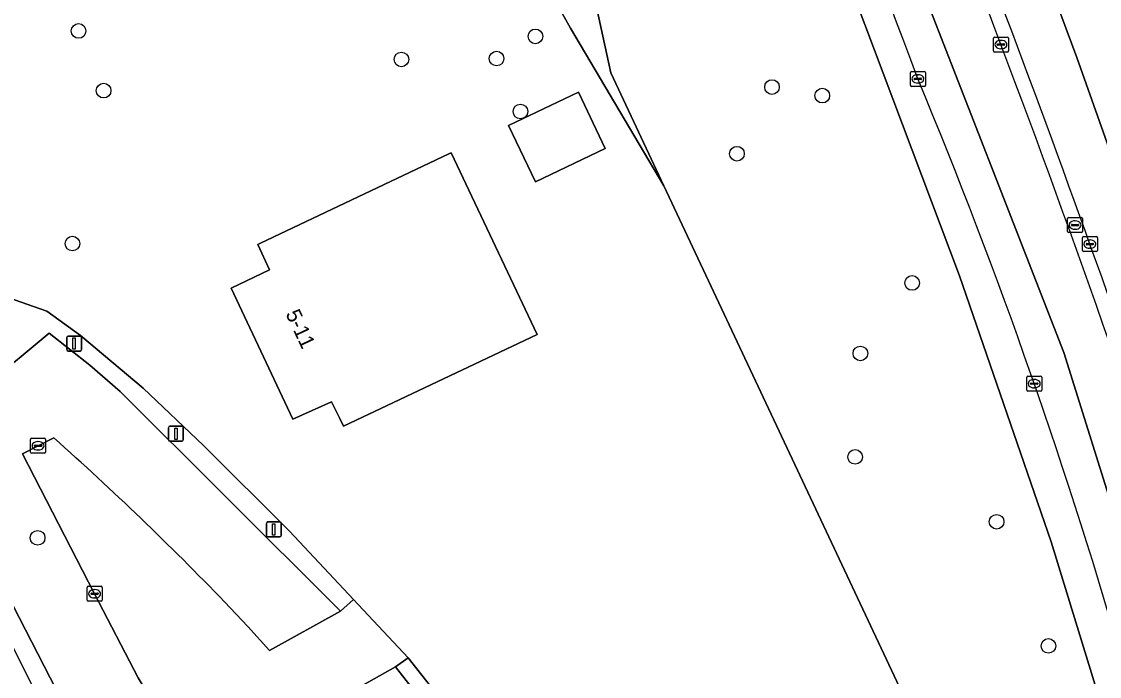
# Model space of a CAD drawing. Extents: x 161772 to 163126, y 383092 to 383917.
# Drawn here: x 162986.5 to 163058.4, y 383813.2 to 383856.9 of the extents above; entities that cross this region are included whole.
import ezdxf

# ---------------------------------------------------------------- set-up
doc = ezdxf.new("R2010")
doc.units = 0
for name, color, linetype in [('IMGEO_Berm_open', 7, 'Continuous'), ('IMGEO_Boom', 7, 'Continuous'), ('IMGEO_Erf', 7, 'Continuous'), ('IMGEO_Groenvoorziening', 7, 'Continuous'), ('IMGEO_Hek', 7, 'Continuous'), ('IMGEO_Kolk', 7, 'Continuous'), ('IMGEO_Lichtmast', 7, 'Continuous'), ('IMGEO_Loofbos', 7, 'Continuous'), ('IMGEO_Pand', 7, 'Continuous'), ('IMGEO_Pand_nummerreeks', 7, 'Continuous'), ('IMGEO_Parkeervlak_open', 7, 'Continuous'), ('IMGEO_Rijbaan_lokaal_gesloten', 7, 'Continuous'), ('IMGEO_Rijbaan_lokaal_open', 7, 'Continuous'), ('IMGEO_Rijbaan_regionaal_gesloten', 7, 'Continuous'), ('IMGEO_Rioolput', 7, 'Continuous'), ('IMGEO_Voetpad_open', 7, 'Continuous')]:
    doc.layers.add(name, color=color, linetype=linetype)

msp = doc.modelspace()

# ---------------------------------------------------------------- linework, layer by layer
at = {"layer": 'IMGEO_Berm_open'}
for centre, radius, start, end in [((162148.323, 383517.116), 964.764, 20.527053, 23.08466), ((162261.185, 383558.572), 855.051, 17.697621, 21.506678), ((162150.197, 383516.922), 971.086, 18.794587, 21.393671), ((162095.166, 383496.643), 1022.715, 18.870247, 20.835573), ((162270.481, 383559.597), 835.472, 17.830956, 20.736242)]:
    msp.add_arc(centre, radius, start, end, dxfattribs=at)
at = {"layer": 'IMGEO_Boom'}
for centre in [(162990.256, 383856.318), (163020.756, 383855.959), (163011.813, 383854.419), (163018.162, 383854.481), (163036.549, 383852.578), (162991.931, 383852.337), (163039.907, 383852.003), (163019.758, 383850.945), (163034.212, 383848.126), (162989.852, 383842.132), (163045.905, 383839.502), (163042.447, 383834.798), (163042.1, 383827.897), (163051.546, 383823.566), (162987.526, 383822.493), (163055.003, 383815.285)]:
    msp.add_circle(centre, 0.489, dxfattribs=at)
at = {"layer": 'IMGEO_Erf'}
for points in [[(163029.33, 383845.982), (163023.091, 383856.517), (163002.777, 383892.764)], [(162967.941, 383871.022), (162970.652, 383849.937), (162968.631, 383849.671), (162976.585, 383833.763), (162985.544, 383838.537), (162988.151, 383837.617), (162990.388, 383836.005), (162994.576, 383832.473), (162998.604, 383828.662), (163004.335, 383822.932), (163008.614, 383818.377), (163012.262, 383814.494), (163017.313, 383808.079), (163020.339, 383803.467), (163023.181, 383798.722), (163025.834, 383793.881), (163027.02, 383791.42), (163029.281, 383786.356), (163034.681, 383773.47)], [(163058.756, 383783.402), (163054.498, 383792.461), (163029.33, 383845.982)]]:
    msp.add_lwpolyline(points, dxfattribs=at)
for points in [[(163018.968, 383850.016), (163023.626, 383852.233), (163025.414, 383848.477), (163020.756, 383846.26)], [(163004.56, 383830.424), (163003.145, 383833.428), (163000.441, 383839.166), (163002.995, 383840.379), (163002.22, 383842.067), (163002.394, 383842.149), (163014.984, 383848.115), (163015.13, 383848.184), (163020.862, 383836.071), (163007.949, 383829.942), (163007.697, 383830.449), (163007.135, 383831.58)]]:
    msp.add_lwpolyline(points, close=True, dxfattribs=at)
at = {"layer": 'IMGEO_Groenvoorziening'}
for points in [[(162988.796, 383812.327), (162980.048, 383829.298), (162988.29, 383836.153), (162991.019, 383834.009), (162993.036, 383832.252), (163000, 383825.308), (163007.737, 383817.593), (163008.614, 383818.377), (163004.335, 383822.932), (162998.604, 383828.662), (162994.576, 383832.473), (162990.388, 383836.005), (162988.151, 383837.617), (162985.544, 383838.537), (162976.585, 383833.763), (162984.656, 383817.621), (162987.464, 383812.026)], [(163021.823, 383778.938), (163027.536, 383776.209), (163032.111, 383774.271), (163034.027, 383773.643), (163034.681, 383773.47), (163029.281, 383786.356), (163027.02, 383791.42), (163025.834, 383793.881), (163023.181, 383798.722), (163020.339, 383803.467), (163017.313, 383808.079), (163012.262, 383814.494), (163011.426, 383813.876), (163014.336, 383810.149)]]:
    msp.add_lwpolyline(points, dxfattribs=at)
at = {"layer": 'IMGEO_Hek'}
for points in [[(163023.091, 383856.517), (163029.33, 383845.982)], [(163008.614, 383818.377), (163004.335, 383822.932), (162998.604, 383828.662), (162994.576, 383832.473), (162990.388, 383836.005), (162988.151, 383837.617), (162985.544, 383838.537)], [(163012.262, 383814.494), (163008.614, 383818.377)], [(163034.681, 383773.47), (163029.281, 383786.356), (163027.02, 383791.42), (163025.834, 383793.881), (163023.181, 383798.722), (163020.339, 383803.467), (163017.313, 383808.079), (163012.262, 383814.494)]]:
    msp.add_lwpolyline(points, dxfattribs=at)
at = {"layer": 'IMGEO_Kolk'}
for p, q in [((163051.331, 383854.984), (163051.331, 383855.836)), ((163051.406, 383855.91), (163052.258, 383855.91)), ((163052.332, 383855.836), (163052.332, 383854.984)), ((163051.59, 383855.404), (163051.59, 383855.416)), ((163052.028, 383855.367), (163051.63, 383855.367)), ((163051.633, 383855.453), (163052.031, 383855.453)), ((163051.842, 383855.13), (163051.817, 383855.13)), ((163051.819, 383855.69), (163051.844, 383855.69)), ((163052.074, 383855.416), (163052.074, 383855.404)), ((163052.258, 383854.91), (163051.406, 383854.91)), ((163045.785, 383852.693), (163045.785, 383853.545)), ((163045.86, 383853.619), (163046.712, 383853.619)), ((163046.044, 383853.113), (163046.044, 383853.125)), ((163046.482, 383853.076), (163046.084, 383853.076)), ((163046.087, 383853.162), (163046.485, 383853.162)), ((163046.273, 383853.399), (163046.298, 383853.399)), ((163046.528, 383853.125), (163046.528, 383853.113)), ((163046.786, 383853.545), (163046.786, 383852.693)), ((163046.712, 383852.619), (163045.86, 383852.619)), ((163046.296, 383852.839), (163046.271, 383852.839)), ((163057.267, 383841.67), (163057.267, 383842.522)), ((163057.342, 383842.596), (163058.194, 383842.596)), ((163057.569, 383842.139), (163057.967, 383842.139)), ((163057.755, 383842.376), (163057.78, 383842.376)), ((163058.268, 383842.522), (163058.268, 383841.67)), ((163058.194, 383841.596), (163057.342, 383841.596)), ((163057.526, 383842.09), (163057.526, 383842.102)), ((163057.964, 383842.053), (163057.566, 383842.053)), ((163057.778, 383841.816), (163057.753, 383841.816)), ((163058.01, 383842.102), (163058.01, 383842.09)), ((163053.551, 383832.357), (163053.551, 383833.209)), ((163053.626, 383833.283), (163054.478, 383833.283)), ((163053.81, 383832.777), (163053.81, 383832.789)), ((163053.853, 383832.826), (163054.251, 383832.826)), ((163054.039, 383833.063), (163054.064, 383833.063)), ((163054.294, 383832.789), (163054.294, 383832.777)), ((163054.552, 383833.209), (163054.552, 383832.357)), ((163054.478, 383832.283), (163053.626, 383832.283)), ((163054.248, 383832.74), (163053.85, 383832.74)), ((163054.062, 383832.503), (163054.037, 383832.503)), ((162987.057, 383828.213), (162987.057, 383829.065)), ((162987.132, 383829.139), (162987.984, 383829.139)), ((162987.316, 383828.633), (162987.316, 383828.645)), ((162987.754, 383828.596), (162987.356, 383828.596)), ((162987.359, 383828.682), (162987.757, 383828.682)), ((162987.545, 383828.919), (162987.57, 383828.919)), ((162987.8, 383828.645), (162987.8, 383828.633)), ((162988.058, 383829.065), (162988.058, 383828.213)), ((162987.984, 383828.139), (162987.132, 383828.139)), ((162987.568, 383828.359), (162987.543, 383828.359)), ((162990.831, 383818.337), (162990.831, 383819.189)), ((162990.906, 383819.263), (162991.758, 383819.263)), ((162991.832, 383819.189), (162991.832, 383818.337)), ((162991.09, 383818.757), (162991.09, 383818.769)), ((162991.528, 383818.72), (162991.13, 383818.72)), ((162991.133, 383818.806), (162991.531, 383818.806)), ((162991.342, 383818.483), (162991.317, 383818.483)), ((162991.319, 383819.043), (162991.344, 383819.043)), ((162991.574, 383818.769), (162991.574, 383818.757)), ((162991.758, 383818.263), (162990.906, 383818.263))]:
    msp.add_line(p, q, dxfattribs=at)
for points in [[(163051.331, 383854.984), (163051.331, 383855.836)], [(163051.406, 383855.91), (163052.258, 383855.91)], [(163052.332, 383855.836), (163052.332, 383854.984)], [(163052.258, 383854.91), (163051.406, 383854.91)], [(163045.785, 383852.693), (163045.785, 383853.545)], [(163045.86, 383853.619), (163046.712, 383853.619)], [(163046.786, 383853.545), (163046.786, 383852.693)], [(163046.712, 383852.619), (163045.86, 383852.619)], [(163057.267, 383841.67), (163057.267, 383842.522)], [(163057.342, 383842.596), (163058.194, 383842.596)], [(163058.268, 383842.522), (163058.268, 383841.67)], [(163058.194, 383841.596), (163057.342, 383841.596)], [(163053.551, 383832.357), (163053.551, 383833.209)], [(163053.626, 383833.283), (163054.478, 383833.283)], [(163054.552, 383833.209), (163054.552, 383832.357)], [(163054.478, 383832.283), (163053.626, 383832.283)], [(162987.057, 383828.213), (162987.057, 383829.065)], [(162987.132, 383829.139), (162987.984, 383829.139)], [(162988.058, 383829.065), (162988.058, 383828.213)], [(162987.984, 383828.139), (162987.132, 383828.139)], [(162990.831, 383818.337), (162990.831, 383819.189)], [(162990.906, 383819.263), (162991.758, 383819.263)], [(162991.832, 383819.189), (162991.832, 383818.337)], [(162991.758, 383818.263), (162990.906, 383818.263)]]:
    msp.add_lwpolyline(points, dxfattribs=at)
for centre, radius, start, end in [((163051.408, 383855.834), 0.0765, 91.55205, 178.44795), ((163051.408, 383855.834), 0.0765, 91.55205, 178.44795), ((163052.256, 383855.834), 0.0765, 1.55205, 88.44795), ((163052.256, 383855.834), 0.0765, 1.55205, 88.44795), ((163051.63, 383855.413), 0.0403, 85.87752, 175.75265), ((163051.627, 383855.403), 0.0366, 178.93798, 274.71019), ((163052.031, 383855.41), 0.043, 264.86636, 352.45326), ((163052.035, 383855.415), 0.0386, 1.73085, 96.63898), ((163051.408, 383854.986), 0.0765, 181.55205, 268.44795), ((163051.408, 383854.986), 0.0765, 181.55205, 268.44795), ((163052.256, 383854.986), 0.0765, 271.55205, 358.44795), ((163052.256, 383854.986), 0.0765, 271.55205, 358.44795), ((163045.862, 383853.543), 0.0765, 91.55205, 178.44795), ((163045.862, 383853.543), 0.0765, 91.55205, 178.44795), ((163046.084, 383853.122), 0.0403, 85.87752, 175.75265), ((163046.081, 383853.112), 0.0366, 178.93798, 274.71019), ((163046.485, 383853.119), 0.043, 264.86636, 352.45326), ((163046.489, 383853.124), 0.0386, 1.73085, 96.63898), ((163046.71, 383853.543), 0.0765, 1.55205, 88.44795), ((163046.71, 383853.543), 0.0765, 1.55205, 88.44795), ((163045.862, 383852.695), 0.0765, 181.55205, 268.44795), ((163045.862, 383852.695), 0.0765, 181.55205, 268.44795), ((163046.71, 383852.695), 0.0765, 271.55205, 358.44795), ((163046.71, 383852.695), 0.0765, 271.55205, 358.44795), ((163057.344, 383842.52), 0.0765, 91.55205, 178.44795), ((163057.344, 383842.52), 0.0765, 91.55205, 178.44795), ((163057.566, 383842.099), 0.0403, 85.87752, 175.75265), ((163057.971, 383842.101), 0.0386, 1.73085, 96.63898), ((163058.192, 383842.52), 0.0765, 1.55205, 88.44795), ((163058.192, 383842.52), 0.0765, 1.55205, 88.44795), ((163057.344, 383841.672), 0.0765, 181.55205, 268.44795), ((163057.344, 383841.672), 0.0765, 181.55205, 268.44795), ((163057.563, 383842.089), 0.0366, 178.93798, 274.71019), ((163057.967, 383842.096), 0.043, 264.86636, 352.45326), ((163058.192, 383841.672), 0.0765, 271.55205, 358.44795), ((163058.192, 383841.672), 0.0765, 271.55205, 358.44795), ((163053.628, 383833.207), 0.0765, 91.55205, 178.44795), ((163053.628, 383833.207), 0.0765, 91.55205, 178.44795), ((163053.85, 383832.786), 0.0403, 85.87752, 175.75265), ((163053.847, 383832.776), 0.0366, 178.93798, 274.71019), ((163054.251, 383832.783), 0.043, 264.86636, 352.45326), ((163054.255, 383832.788), 0.0386, 1.73085, 96.63898), ((163054.476, 383833.207), 0.0765, 1.55205, 88.44795), ((163054.476, 383833.207), 0.0765, 1.55205, 88.44795), ((163053.628, 383832.359), 0.0765, 181.55205, 268.44795), ((163053.628, 383832.359), 0.0765, 181.55205, 268.44795), ((163054.476, 383832.359), 0.0765, 271.55205, 358.44795), ((163054.476, 383832.359), 0.0765, 271.55205, 358.44795), ((162987.134, 383829.063), 0.0765, 91.55205, 178.44795), ((162987.134, 383829.063), 0.0765, 91.55205, 178.44795), ((162987.356, 383828.642), 0.0403, 85.87752, 175.75265), ((162987.353, 383828.632), 0.0366, 178.93798, 274.71019), ((162987.757, 383828.639), 0.043, 264.86636, 352.45326), ((162987.761, 383828.644), 0.0386, 1.73085, 96.63898), ((162987.982, 383829.063), 0.0765, 1.55205, 88.44795), ((162987.982, 383829.063), 0.0765, 1.55205, 88.44795), ((162987.134, 383828.215), 0.0765, 181.55205, 268.44795), ((162987.134, 383828.215), 0.0765, 181.55205, 268.44795), ((162987.982, 383828.215), 0.0765, 271.55205, 358.44795), ((162987.982, 383828.215), 0.0765, 271.55205, 358.44795), ((162990.908, 383819.187), 0.0765, 91.55205, 178.44795), ((162990.908, 383819.187), 0.0765, 91.55205, 178.44795), ((162991.756, 383819.187), 0.0765, 1.55205, 88.44795), ((162991.756, 383819.187), 0.0765, 1.55205, 88.44795), ((162991.13, 383818.766), 0.0403, 85.87752, 175.75265), ((162991.127, 383818.756), 0.0366, 178.93798, 274.71019), ((162991.531, 383818.763), 0.043, 264.86636, 352.45326), ((162991.535, 383818.768), 0.0386, 1.73085, 96.63898), ((162990.908, 383818.339), 0.0765, 181.55205, 268.44795), ((162990.908, 383818.339), 0.0765, 181.55205, 268.44795), ((162991.756, 383818.339), 0.0765, 271.55205, 358.44795), ((162991.756, 383818.339), 0.0765, 271.55205, 358.44795)]:
    msp.add_arc(centre, radius, start, end, dxfattribs=at)
for centre, major_axis, ratio, start_param, end_param in [((163051.818, 383855.41), (-0.387, 0.002), 0.722429, 4.712389, 7.853982), ((163051.843, 383855.41), (-0.39, 0.002), 0.717154, 1.570796, 4.712389), ((163046.272, 383853.119), (-0.387, 0.002), 0.722429, 4.712389, 7.853982), ((163046.297, 383853.119), (-0.39, 0.002), 0.717154, 1.570796, 4.712389), ((163057.754, 383842.096), (-0.387, 0.002), 0.722429, 4.712389, 7.853982), ((163057.779, 383842.096), (-0.39, 0.002), 0.717154, 1.570796, 4.712389), ((163054.038, 383832.783), (-0.387, 0.002), 0.722429, 4.712389, 7.853982), ((163054.063, 383832.783), (-0.39, 0.002), 0.717154, 1.570796, 4.712389), ((162987.544, 383828.639), (-0.387, 0.002), 0.722429, 4.712389, 7.853982), ((162987.569, 383828.639), (-0.39, 0.002), 0.717154, 1.570796, 4.712389), ((162991.318, 383818.763), (-0.387, 0.002), 0.722429, 4.712389, 7.853982), ((162991.343, 383818.763), (-0.39, 0.002), 0.717154, 1.570796, 4.712389)]:
    msp.add_ellipse(centre, major_axis=major_axis, ratio=ratio, start_param=start_param, end_param=end_param, dxfattribs=at)
at = {"layer": 'IMGEO_Lichtmast'}
for p, q in [((162989.465, 383835.055), (162989.465, 383835.855)), ((162989.465, 383835.855), (162989.465, 383835.055)), ((162989.565, 383835.955), (162990.355, 383835.955)), ((162990.355, 383835.955), (162989.565, 383835.955)), ((162990.455, 383835.855), (162990.455, 383835.055)), ((162990.455, 383835.055), (162990.455, 383835.855)), ((162990.355, 383834.955), (162989.565, 383834.955)), ((162989.565, 383834.955), (162990.355, 383834.955)), ((162996.361, 383829.942), (162997.151, 383829.942)), ((162997.151, 383829.942), (162996.361, 383829.942)), ((162996.261, 383829.042), (162996.261, 383829.842)), ((162996.261, 383829.842), (162996.261, 383829.042)), ((162997.251, 383829.842), (162997.251, 383829.042)), ((162997.251, 383829.042), (162997.251, 383829.842)), ((162997.151, 383828.942), (162996.361, 383828.942)), ((162996.361, 383828.942), (162997.151, 383828.942)), ((163002.795, 383822.656), (163002.795, 383823.456)), ((163002.795, 383823.456), (163002.795, 383822.656)), ((163002.895, 383823.556), (163003.685, 383823.556)), ((163003.685, 383823.556), (163002.895, 383823.556)), ((163003.785, 383823.456), (163003.785, 383822.656)), ((163003.785, 383822.656), (163003.785, 383823.456)), ((163003.685, 383822.556), (163002.895, 383822.556)), ((163002.895, 383822.556), (163003.685, 383822.556))]:
    msp.add_line(p, q, dxfattribs=at)
for points in [[(162989.885, 383835.83), (162990.035, 383835.83), (162990.035, 383835.08), (162989.885, 383835.08), (162989.885, 383835.83)], [(162996.681, 383829.817), (162996.831, 383829.817), (162996.831, 383829.067), (162996.681, 383829.067), (162996.681, 383829.817)], [(163003.215, 383823.431), (163003.365, 383823.431), (163003.365, 383822.681), (163003.215, 383822.681), (163003.215, 383823.431)]]:
    msp.add_lwpolyline(points, dxfattribs=at)
for centre, start, end in [((162989.565, 383835.855), 90, 180), ((162989.565, 383835.855), 90, 180), ((162990.355, 383835.855), 0, 90), ((162990.355, 383835.855), 360, 90), ((162989.565, 383835.055), 180, 270), ((162989.565, 383835.055), 180, 270), ((162990.355, 383835.055), 270, 0), ((162990.355, 383835.055), 270, 0), ((162996.361, 383829.842), 90, 180), ((162996.361, 383829.842), 90, 180), ((162997.151, 383829.842), 0, 90), ((162997.151, 383829.842), 360, 90), ((162996.361, 383829.042), 180, 270), ((162996.361, 383829.042), 180, 270), ((162997.151, 383829.042), 270, 0), ((162997.151, 383829.042), 270, 0), ((163002.895, 383823.456), 90, 180), ((163002.895, 383823.456), 90, 180), ((163003.685, 383823.456), 0, 90), ((163003.685, 383823.456), 360, 90), ((163002.895, 383822.656), 180, 270), ((163002.895, 383822.656), 180, 270), ((163003.685, 383822.656), 270, 0), ((163003.685, 383822.656), 270, 0)]:
    msp.add_arc(centre, 0.1, start, end, dxfattribs=at)
at = {"layer": 'IMGEO_Loofbos'}
for points in [[(162966.082, 383885.891), (162966.488, 383885.942), (162966.03, 383889.308), (162975.595, 383890.208), (163002.777, 383892.764), (163023.091, 383856.517), (163029.33, 383845.982), (163025.783, 383853.524), (163019.19, 383883.816), (163014.091, 383907.444), (163014.029, 383907.801), (163000, 383906.398), (162962.461, 383902.643), (162961.796, 383888.15), (162965.776, 383888.684)], [(163031.293, 383885.722), (163028.301, 383884.49), (163028.124, 383884.904), (163030.683, 383885.997), (163021.142, 383908.099), (163014.091, 383907.444), (163019.19, 383883.816), (163025.783, 383853.524), (163029.33, 383845.982), (163054.498, 383792.461), (163055.122, 383794.376), (163055.613, 383796.591), (163055.87, 383798.844), (163055.89, 383801.112), (163055.673, 383803.37), (163055.838, 383806.766), (163056.235, 383810.142), (163056.458, 383810.885), (163056.955, 383811.456), (163057.641, 383811.775), (163058.398, 383811.788), (163055.176, 383822.221), (163049.067, 383839.97), (163038.287, 383868.578)]]:
    msp.add_lwpolyline(points, close=True, dxfattribs=at)
at = {"layer": 'IMGEO_Pand'}
for points in [[(163020.756, 383846.26), (163025.414, 383848.477), (163023.626, 383852.233), (163018.968, 383850.016)], [(163003.145, 383833.428), (163004.56, 383830.424), (163007.135, 383831.58), (163007.697, 383830.449), (163007.949, 383829.942), (163020.862, 383836.071), (163015.13, 383848.184), (163014.984, 383848.115), (163002.394, 383842.149), (163002.22, 383842.067), (163002.995, 383840.379), (163000.441, 383839.166)]]:
    msp.add_lwpolyline(points, close=True, dxfattribs=at)
at = {"layer": 'IMGEO_Parkeervlak_open'}
for points in [[(163000, 383818.22), (163001.569, 383816.574), (163003.015, 383814.976), (163007.737, 383817.593), (163000, 383825.308), (162993.036, 383832.252), (162991.019, 383834.009), (162988.29, 383836.153), (162980.048, 383829.298), (162988.796, 383812.327)], [(162992.347, 383806.093), (162992.875, 383804.943), (162996.808, 383808.802), (162994.245, 383813.152), (162991.331, 383818.763), (162986.523, 383828.103), (162987.558, 383828.64), (162988.606, 383829.163)], [(163014.336, 383810.149), (163011.426, 383813.876), (163006.786, 383811.285), (163009.741, 383807.583), (163012.033, 383804.659), (163013.645, 383802.351), (163017.175, 383796.408)]]:
    msp.add_lwpolyline(points, dxfattribs=at)
msp.add_arc((162851.914, 383675.434), 205.712, 43.9561, 48.35727, dxfattribs=at)
at = {"layer": 'IMGEO_Rijbaan_lokaal_gesloten'}
for points in [[(163035.835, 383895.391), (163029.938, 383908.925), (163026.266, 383908.58), (163035.593, 383887.297), (163056.031, 383834.862), (163062.551, 383814.048), (163069.289, 383789.816), (163071.01, 383775.264), (163073.059, 383750.369), (163083.63, 383703.586), (163083.798, 383702.842)], [(163074.588, 383732.527), (163077.705, 383718.643), (163078.646, 383714.535), (163080.708, 383705.533), (163083.63, 383703.586), (163073.059, 383750.369), (163071.01, 383775.264), (163069.289, 383789.816), (163062.551, 383814.048), (163056.031, 383834.862), (163035.593, 383887.297)]]:
    msp.add_lwpolyline(points, dxfattribs=at)
for centre, radius, start, end in [((162148.323, 383517.116), 964.764, 20.527053, 23.08466), ((162190.562, 383534.348), 913.171, 20.431178, 23.140094), ((162270.481, 383559.597), 835.472, 17.830956, 20.736242), ((162713.063, 383714.212), 361.018, 15.93376, 22.62927)]:
    msp.add_arc(centre, radius, start, end, dxfattribs=at)
at = {"layer": 'IMGEO_Rijbaan_lokaal_open'}
for points in [[(162988.606, 383829.163), (162987.558, 383828.64), (162986.523, 383828.103), (162991.331, 383818.763), (162994.245, 383813.152), (162996.808, 383808.802), (162992.875, 383804.943), (162992.113, 383804.269), (162993.474, 383802.288), (162995.044, 383800.095), (162995.819, 383800.834), (162999.758, 383804.575), (163000, 383804.262)], [(163017.175, 383796.408), (163013.645, 383802.351), (163012.033, 383804.659), (163009.741, 383807.583), (163006.786, 383811.285), (163011.426, 383813.876), (163012.262, 383814.494), (163008.614, 383818.377), (163007.737, 383817.593), (163003.015, 383814.976), (163001.569, 383816.574), (163000, 383818.22)]]:
    msp.add_lwpolyline(points, dxfattribs=at)
msp.add_arc((162851.914, 383675.434), 205.712, 43.9561, 48.35727, dxfattribs=at)
at = {"layer": 'IMGEO_Rijbaan_regionaal_gesloten'}
for points in [[(163038.334, 383909.711), (163034.642, 383909.366), (163036.068, 383906.193), (163039.277, 383898.648), (163050.7, 383871.257), (163056.906, 383854.555), (163065.468, 383830.358), (163073.852, 383803.761), (163076.462, 383794.331), (163079.886, 383779.448), (163086.428, 383749.788), (163092.524, 383720.917), (163099.604, 383690.323), (163103.558, 383672.69), (163107.513, 383652.796), (163108.607, 383648.077), (163112.717, 383645.377), (163111.58, 383650.385), (163094.708, 383728.452), (163089.909, 383749.894), (163083.229, 383782.478)], [(163088.277, 383725.257), (163091.178, 383713.293), (163094.473, 383697.408), (163097.991, 383681.188), (163103.621, 383655.234), (163104.427, 383650.906), (163104.416, 383650.83), (163108.607, 383648.077), (163107.513, 383652.796), (163103.558, 383672.69), (163099.604, 383690.323), (163092.524, 383720.917), (163086.428, 383749.788), (163079.886, 383779.448), (163076.462, 383794.331), (163073.852, 383803.761), (163065.468, 383830.358), (163056.906, 383854.555), (163050.7, 383871.257), (163039.277, 383898.648), (163036.068, 383906.193), (163034.642, 383909.366)]]:
    msp.add_lwpolyline(points, dxfattribs=at)
for centre, radius, start, end in [((162261.185, 383558.572), 855.051, 17.697621, 21.506678), ((162150.197, 383516.922), 971.086, 18.794587, 21.393671), ((162095.166, 383496.643), 1022.715, 18.870247, 20.835573)]:
    msp.add_arc(centre, radius, start, end, dxfattribs=at)
at = {"layer": 'IMGEO_Rioolput'}
for p, q in [((163056.278, 383842.942), (163056.278, 383843.794)), ((163056.353, 383843.868), (163057.205, 383843.868)), ((163056.766, 383843.648), (163056.791, 383843.648)), ((163057.279, 383843.794), (163057.279, 383842.942)), ((163057.205, 383842.868), (163056.353, 383842.868)), ((163056.537, 383843.362), (163056.537, 383843.374)), ((163056.975, 383843.325), (163056.577, 383843.325)), ((163056.58, 383843.411), (163056.978, 383843.411)), ((163056.789, 383843.088), (163056.764, 383843.088)), ((163057.021, 383843.374), (163057.021, 383843.362))]:
    msp.add_line(p, q, dxfattribs=at)
for points in [[(163056.278, 383842.942), (163056.278, 383843.794)], [(163056.353, 383843.868), (163057.205, 383843.868)], [(163057.279, 383843.794), (163057.279, 383842.942)], [(163057.205, 383842.868), (163056.353, 383842.868)]]:
    msp.add_lwpolyline(points, dxfattribs=at)
for centre, radius, start, end in [((163056.355, 383843.792), 0.0765, 91.55205, 178.44795), ((163056.355, 383843.792), 0.0765, 91.55205, 178.44795), ((163057.203, 383843.792), 0.0765, 1.55205, 88.44795), ((163057.203, 383843.792), 0.0765, 1.55205, 88.44795), ((163056.355, 383842.944), 0.0765, 181.55205, 268.44795), ((163056.355, 383842.944), 0.0765, 181.55205, 268.44795), ((163056.577, 383843.371), 0.0403, 85.87752, 175.75265), ((163056.574, 383843.361), 0.0366, 178.93798, 274.71019), ((163056.978, 383843.368), 0.043, 264.86636, 352.45326), ((163056.982, 383843.373), 0.0386, 1.73085, 96.63898), ((163057.203, 383842.944), 0.0765, 271.55205, 358.44795), ((163057.203, 383842.944), 0.0765, 271.55205, 358.44795)]:
    msp.add_arc(centre, radius, start, end, dxfattribs=at)
for centre, major_axis, ratio, start_param, end_param in [((163056.765, 383843.368), (-0.387, 0.002), 0.722429, 4.712389, 7.853982), ((163056.79, 383843.368), (-0.39, 0.002), 0.717154, 1.570796, 4.712389)]:
    msp.add_ellipse(centre, major_axis=major_axis, ratio=ratio, start_param=start_param, end_param=end_param, dxfattribs=at)
at = {"layer": 'IMGEO_Voetpad_open'}
for points in [[(163030.266, 383893.207), (163023.66, 383908.336), (163021.613, 383908.142), (163031.293, 383885.722), (163038.287, 383868.578), (163049.067, 383839.97), (163055.176, 383822.221), (163058.398, 383811.788), (163061.691, 383801.12), (163062.18, 383800.017), (163064.337, 383792.549)], [(162987.464, 383812.026), (162984.656, 383817.621), (162976.585, 383833.763)]]:
    msp.add_lwpolyline(points, dxfattribs=at)
for centre, radius, start, end in [((162190.562, 383534.348), 913.171, 20.431178, 23.140094), ((162713.063, 383714.212), 361.018, 15.93376, 22.62927)]:
    msp.add_arc(centre, radius, start, end, dxfattribs=at)

# ---------------------------------------------------------------- texts
at = {"layer": 'IMGEO_Pand_nummerreeks'}
msp.add_text('5-11', height=1, rotation=295.12137, dxfattribs=at).set_placement((163004.059, 383837.447))

doc.saveas('drawing.dxf')
